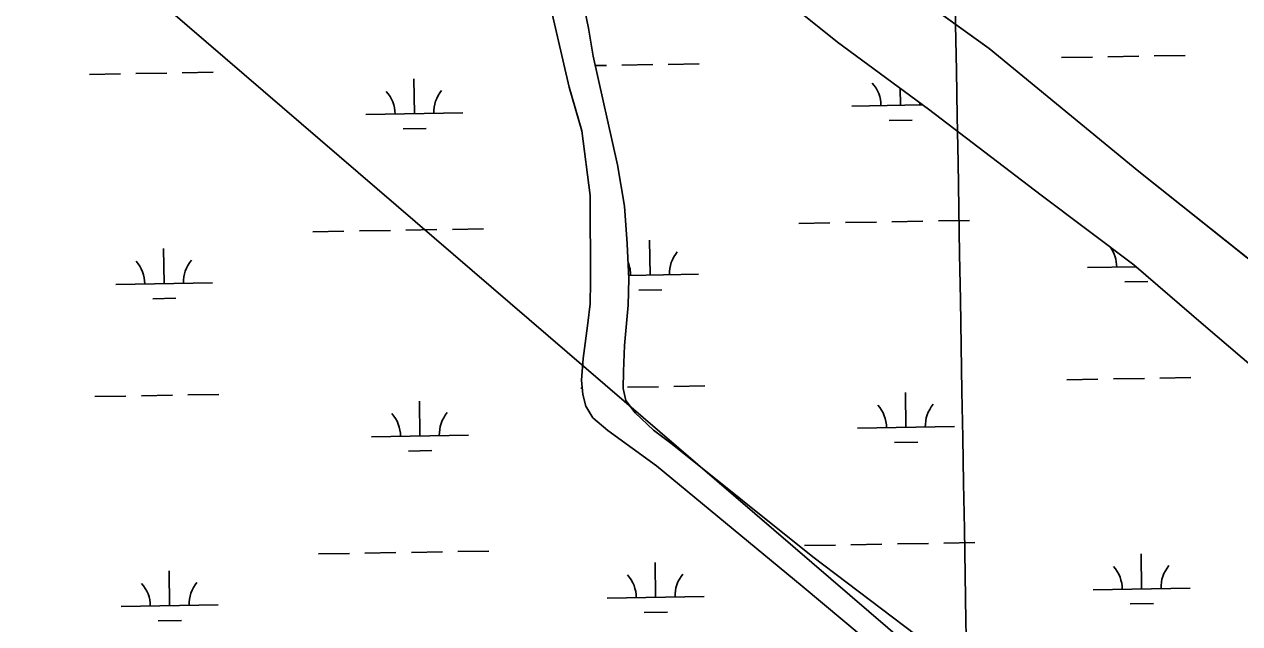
# Model space of a CAD drawing. Extents: x 3892998 to 3931244, y 278583 to 304547.
# Drawn here: x 3911952 to 3913207, y 300523 to 301142 of the extents above; entities that cross this region are included whole.
import ezdxf

# ---------------------------------------------------------------- set-up
doc = ezdxf.new("R2010")
doc.units = 0
for name, color, linetype in [('V-GRID-MAJR', 7, 'Continuous'), ('V-TOPO-SHOR', 7, 'Continuous'), ('V-UTIL-LINE', 7, 'Continuous'), ('V-WETL-SWMP', 7, 'Continuous')]:
    doc.layers.add(name, color=color, linetype=linetype)

msp = doc.modelspace()

# ---------------------------------------------------------------- linework, layer by layer
at = {"layer": 'V-GRID-MAJR'}
msp.add_spline([(3913205.694, 284291.167), (3913100.856, 290347.625), (3912995.9590000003, 296407.553), (3912891.061, 302467.47500000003), (3912891.001, 302470.95)], degree=3, dxfattribs=at)
at = {"layer": 'V-TOPO-SHOR'}
for points in [[(3912387.539, 301558.643), (3912500.8850000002, 301475.237), (3912536.961, 301440.333), (3912608.575, 301377.447), (3912766.214, 301248.783), (3912948.734, 301117.336), (3913103.224, 300990.481), (3913236.932, 300883.768), (3913375.434, 300782.947), (3913400.698, 300769.004)], [(3913523.1750000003, 300526.241), (3913506.429, 300544.402), (3913424.5840000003, 300613.108), (3913301.551, 300719.727), (3913169.8680000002, 300832.156), (3913097.848, 300893.859), (3913002.1950000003, 300966.044), (3912885.9250000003, 301054.616), (3912792.0270000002, 301124.021), (3912620.628, 301261.499), (3912507.639, 301351.38), (3912486.6950000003, 301364.88)], [(3912837.421, 300493.608), (3912755.574, 300562.115), (3912605.214, 300686.368), (3912554.92, 300722.777), (3912539.416, 300736.154), (3912532.007, 300748.08), (3912528.947, 300759.966), (3912527.691, 300775.003), (3912529.2660000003, 300797.326), (3912531.376, 300812.727), (3912534.1240000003, 300833.66000000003), (3912536.67, 300853.603), (3912536.864, 300876.336), (3912536.6410000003, 300965.692), (3912528.119, 301032.18700000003), (3912514.869, 301077.57), (3912496.382, 301157.793)], [(3912530.585, 301158.288), (3912534.765, 301138.484), (3912539.656, 301109.384), (3912564.785, 300997.08), (3912572.131, 300954.514), (3912574.957, 300915.547), (3912576.4280000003, 300879.555), (3912575.799, 300852.278), (3912572.082, 300810.798), (3912570.863, 300783.924), (3912570.5130000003, 300766.332), (3912573.571, 300753.851), (3912583.149, 300741.315), (3912601.97, 300723.164), (3912621.221, 300708.764), (3912766.511, 300592.663), (3912872.765, 300511.886)]]:
    msp.add_lwpolyline(points, dxfattribs=at)
at = {"layer": 'V-UTIL-LINE'}
msp.add_lwpolyline([(3913079.509801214, 300316.71134126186), (3911161.234637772, 301965.8550429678), (3910625.1207100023, 302433.49110769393)], dxfattribs=at)
at = {"layer": 'V-WETL-SWMP'}
for p, q in [((3912948.734, 301117.337), (3912766.213, 301248.7830000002)), ((3913103.224, 300990.481), (3912948.734, 301117.337)), ((3912541.8283776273, 301099.6704339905), (3912553.2925712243, 301099.8688810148)), ((3912569.2901746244, 301100.1458020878), (3912601.285381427, 301100.69964423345)), ((3912617.282984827, 301100.97656530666), (3912649.2781916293, 301101.5304074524)), ((3913023.1301830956, 301108.00184455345), (3913055.125389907, 301108.5556866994)), ((3913071.122993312, 301108.83260777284), (3913103.118200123, 301109.3864499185)), ((3913119.115803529, 301109.6633709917), (3913151.11101034, 301110.21721313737)), ((3912019.4645439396, 301090.6282325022), (3912051.459750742, 301091.18207464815)), ((3912067.4573541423, 301091.4589957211), (3912099.4525609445, 301092.0128378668)), ((3912115.450164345, 301092.28975894), (3912147.4453711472, 301092.84360108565)), ((3912355.0619788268, 301050.0005221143), (3912354.438906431, 301085.9951297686)), ((3912856.894799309, 301058.6873284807), (3912856.5899300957, 301076.29948368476)), ((3912305.069468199, 301049.1351437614), (3912405.0544894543, 301050.8659004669)), ((3912806.9022886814, 301057.82195012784), (3912879.879796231, 301059.08520245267)), ((3912845.1636698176, 301043.05094904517), (3912869.160074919, 301043.46633065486)), ((3912343.3308493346, 301034.36414267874), (3912367.327254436, 301034.77952428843)), ((3913236.932, 300883.76900000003), (3913103.224, 300990.481)), ((3912752.1449400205, 300936.7851039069), (3912784.140146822, 300937.33894605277)), ((3912800.1377502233, 300937.6158671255), (3912832.1329570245, 300938.16970927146)), ((3912848.130560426, 300938.4466303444), (3912880.1257672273, 300939.0004724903)), ((3912896.1233706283, 300939.2773935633), (3912928.11857743, 300939.83123570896)), ((3912250.312119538, 300928.09829754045), (3912282.3073263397, 300928.65213968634)), ((3912298.3049297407, 300928.9290607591), (3912330.3001365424, 300929.482902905)), ((3912346.297739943, 300929.75982397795), (3912378.292946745, 300930.3136661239)), ((3912394.290550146, 300930.5905871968), (3912426.2857569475, 300931.14442934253)), ((3912096.6214960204, 300874.68828664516), (3912095.9984236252, 300910.6828942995)), ((3912598.4543165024, 300883.3750930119), (3912597.8312441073, 300919.36970066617)), ((3913050.294626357, 300891.1965210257), (3913099.9523762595, 300892.05610461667)), ((3912046.628985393, 300873.8229082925), (3912146.6140066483, 300875.55366499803)), ((3912576.2876462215, 300882.9913844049), (3912648.4468271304, 300884.24047136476)), ((3913088.5560074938, 300876.4255199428), (3913112.552412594, 300876.84090155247)), ((3912586.7231870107, 300867.73871357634), (3912610.7195921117, 300868.154095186)), ((3912084.8903665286, 300859.0519072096), (3912108.8867716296, 300859.4672888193)), ((3913028.887979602, 300775.3766757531), (3913060.883186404, 300775.93051789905)), ((3913076.8807898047, 300776.207438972), (3913108.875996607, 300776.7612811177)), ((3913124.873600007, 300777.0382021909), (3913156.8688068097, 300777.59204433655)), ((3912121.207959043, 300759.66458945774), (3912153.2031658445, 300760.21843160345)), ((3912527.05515912, 300766.68986938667), (3912528.3829111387, 300766.71285298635)), ((3912575.047969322, 300767.52063260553), (3912607.0431761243, 300768.07447475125)), ((3912623.040779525, 300768.35139582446), (3912655.0359863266, 300768.9052379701)), ((3912862.6525940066, 300726.0621589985), (3912862.0295216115, 300762.05676665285)), ((3912025.2223386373, 300758.00306302), (3912057.21754544, 300758.5569051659)), ((3912073.21514884, 300758.8338262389), (3912105.210355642, 300759.38766838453)), ((3912360.8197735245, 300717.3753526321), (3912360.196701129, 300753.36996028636)), ((3912812.6600833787, 300725.19678064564), (3912912.6451046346, 300726.92753735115)), ((3912310.8272628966, 300716.50997427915), (3912410.8122841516, 300718.2407309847)), ((3912850.921464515, 300710.42577956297), (3912874.9178696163, 300710.84116117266)), ((3912349.0886440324, 300701.73897319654), (3912373.0850491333, 300702.1543548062)), ((3912304.0627244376, 300596.3038912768), (3912336.0579312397, 300596.8577334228)), ((3912352.0555346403, 300597.13465449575), (3912384.0507414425, 300597.68849664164)), ((3912400.048344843, 300597.9654177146), (3912432.043551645, 300598.5192598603)), ((3912757.902734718, 300604.1599344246), (3912789.89794152, 300604.71377657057)), ((3912805.8955449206, 300604.9906976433), (3912837.8907517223, 300605.5445397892)), ((3912853.8883551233, 300605.8214608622), (3912885.883561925, 300606.37530300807)), ((3912901.8811653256, 300606.65222408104), (3912933.876372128, 300607.2060662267)), ((3912256.0699142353, 300595.4731280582), (3912288.065121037, 300596.02697020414)), ((3912604.2121111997, 300550.7499235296), (3912603.5890388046, 300586.74453118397)), ((3913106.0449316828, 300559.43672989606), (3913105.421859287, 300595.4313375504)), ((3912102.3792907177, 300542.06311716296), (3912101.7562183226, 300578.0577248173)), ((3913056.052421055, 300558.5713515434), (3913156.0374423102, 300560.3021082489)), ((3912554.2196005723, 300549.884545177), (3912654.204621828, 300551.6153018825)), ((3912052.38678009, 300541.1977388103), (3912152.371801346, 300542.92849551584)), ((3912592.4809817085, 300535.1135440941), (3912616.4773868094, 300535.5289257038)), ((3913094.313802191, 300543.8003504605), (3913118.3102072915, 300544.2157320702)), ((3912090.6481612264, 300526.4267377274), (3912114.6445663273, 300526.84211933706))]:
    msp.add_line(p, q, dxfattribs=at)
for points in [[(3912620.628, 301261.499), (3912792.0270000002, 301124.02), (3912885.9250000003, 301054.617)], [(3912496.382, 301157.792), (3912514.869, 301077.571), (3912528.12, 301032.18700000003), (3912536.642, 300965.692), (3912536.864, 300876.336), (3912536.669, 300853.604), (3912534.125, 300833.659), (3912531.376, 300812.728), (3912529.2660000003, 300797.327), (3912527.691, 300775.002), (3912528.946, 300759.967), (3912532.007, 300748.08), (3912539.416, 300736.155), (3912554.919, 300722.777), (3912605.214, 300686.367), (3912755.574, 300562.116), (3912837.421, 300493.607)], [(3912872.7660000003, 300511.886), (3912766.511, 300592.663), (3912621.221, 300708.765), (3912601.971, 300723.164), (3912583.149, 300741.315), (3912573.5700000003, 300753.851), (3912570.514, 300766.332), (3912570.863, 300783.923), (3912572.082, 300810.797), (3912575.799, 300852.279), (3912576.4280000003, 300879.555), (3912574.958, 300915.54600000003), (3912572.13, 300954.514), (3912564.785, 300997.08), (3912539.6550000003, 301109.38300000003), (3912534.765, 301138.485), (3912530.586, 301158.289)], [(3912885.9250000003, 301054.617), (3913002.1950000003, 300966.044), (3913097.848, 300893.859), (3913169.869, 300832.156), (3913301.5500000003, 300719.728), (3913424.5840000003, 300613.108), (3913506.429, 300544.402), (3913523.1750000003, 300526.241), (3913550.0670000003, 300507.23)]]:
    msp.add_lwpolyline(points, dxfattribs=at)
for centre, radius, start, end in [((3912410.2884225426, 301051.4313749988), 35.24628790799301, 140.21987699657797, 181.7635353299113), ((3912801.6519202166, 301058.20593972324), 35.24628790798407, 0.21988000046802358, 41.76353833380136), ((3912299.8190997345, 301049.5191333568), 35.24628790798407, 0.21988000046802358, 41.76353833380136), ((3912912.1212430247, 301060.11818136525), 35.24628790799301, 178.09194352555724, 181.7635353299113), ((3913045.044257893, 300891.58051062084), 35.24628790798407, 0.21988000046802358, 35.52156930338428), ((3912041.378616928, 300874.2068978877), 35.24628790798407, 0.21988000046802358, 41.76353833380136), ((3912151.8479397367, 300876.11913952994), 35.24628790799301, 140.21987699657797, 181.7635353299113), ((3912653.6807602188, 300884.80594589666), 35.24628790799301, 140.21987699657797, 181.7635353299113), ((3912543.21143741, 300882.8937042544), 35.24628790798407, 0.21988000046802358, 22.659762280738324), ((3912807.4097149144, 300725.58077024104), 35.24628790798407, 0.21988000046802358, 41.76353833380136), ((3912917.8790377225, 300727.49301188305), 35.24628790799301, 140.21987699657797, 181.7635353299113), ((3912305.576894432, 300716.8939638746), 35.24628790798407, 0.21988000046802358, 41.76353833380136), ((3912416.0462172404, 300718.80620551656), 35.24628790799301, 140.21987699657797, 181.7635353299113), ((3912548.969232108, 300550.26853477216), 35.24628790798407, 0.21988000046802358, 41.76353833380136), ((3912659.4385549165, 300552.1807764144), 35.24628790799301, 140.21987699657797, 181.7635353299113), ((3913050.8020525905, 300558.9553411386), 35.24628790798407, 0.21988000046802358, 41.76353833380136), ((3913161.2713753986, 300560.86758278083), 35.24628790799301, 140.21987699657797, 181.7635353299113), ((3912047.136411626, 300541.5817284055), 35.24628790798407, 0.21988000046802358, 41.76353833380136), ((3912157.605734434, 300543.49397004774), 35.24628790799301, 140.21987699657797, 181.7635353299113)]:
    msp.add_arc(centre, radius, start, end, dxfattribs=at)

doc.saveas('drawing.dxf')
